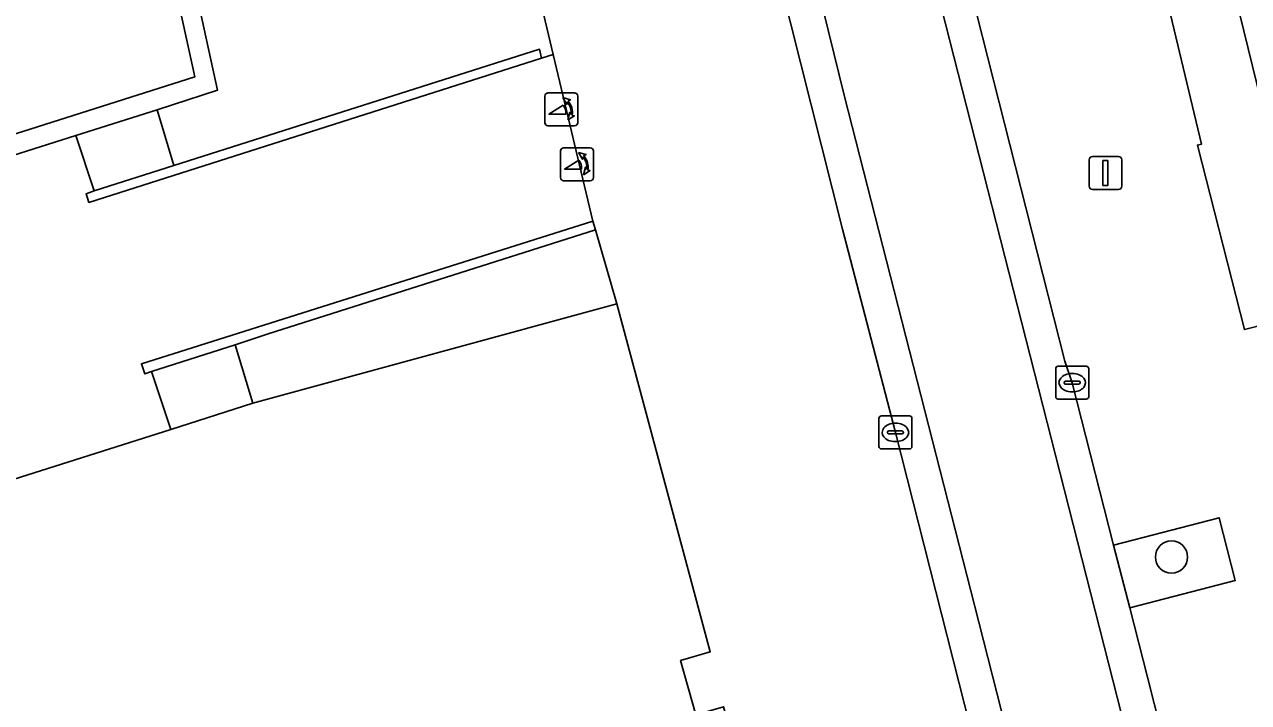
# Model space of a CAD drawing. Extents: x 161087 to 161926, y 382572 to 383873.
# Drawn here: x 161673.77 to 161710.88, y 382843.38 to 382863.94 of the extents above; entities that cross this region are included whole.
import ezdxf

# ---------------------------------------------------------------- set-up
doc = ezdxf.new("R2010")
doc.units = 0
for name, color, linetype in [('IMGEO_Boom', 7, 'Continuous'), ('IMGEO_Groenvoorziening', 7, 'Continuous'), ('IMGEO_Kolk', 7, 'Continuous'), ('IMGEO_Lichtmast', 7, 'Continuous'), ('IMGEO_Muur', 7, 'Continuous'), ('IMGEO_Pand', 7, 'Continuous'), ('IMGEO_Poller', 7, 'Continuous'), ('IMGEO_Rijbaan_lokaal_gesloten', 7, 'Continuous'), ('IMGEO_Rijbaan_lokaal_open', 7, 'Continuous'), ('IMGEO_Voetpad_op_trap', 7, 'Continuous'), ('IMGEO_Voetpad_open', 7, 'Continuous')]:
    doc.layers.add(name, color=color, linetype=linetype)

msp = doc.modelspace()

# ---------------------------------------------------------------- linework, layer by layer
at = {"layer": 'IMGEO_Boom'}
msp.add_circle((161708.548, 382847.788), 0.489, dxfattribs=at)
at = {"layer": 'IMGEO_Groenvoorziening'}
msp.add_lwpolyline([(161658.474, 382872.249), (161662.538, 382867.855), (161665.188, 382864.958), (161669.603, 382859.387), (161678.926, 382862.35), (161677.254, 382870.003), (161673.428, 382887.521)], dxfattribs=at)
msp.add_lwpolyline([(161706.789, 382848.149), (161707.282, 382846.251), (161710.479, 382847.074), (161709.996, 382848.98)], close=True, dxfattribs=at)
at = {"layer": 'IMGEO_Kolk'}
for p, q in [((161705.036, 382852.65), (161705.036, 382853.502)), ((161705.111, 382853.576), (161705.963, 382853.576)), ((161705.524, 382853.356), (161705.549, 382853.356)), ((161706.037, 382853.502), (161706.037, 382852.65)), ((161705.295, 382853.07), (161705.295, 382853.082)), ((161705.733, 382853.033), (161705.335, 382853.033)), ((161705.338, 382853.119), (161705.736, 382853.119)), ((161705.779, 382853.082), (161705.779, 382853.07)), ((161705.963, 382852.576), (161705.111, 382852.576)), ((161705.547, 382852.796), (161705.522, 382852.796)), ((161699.676, 382851.142), (161699.676, 382851.994)), ((161699.751, 382852.068), (161700.603, 382852.068)), ((161700.164, 382851.848), (161700.189, 382851.848)), ((161700.677, 382851.994), (161700.677, 382851.142)), ((161699.935, 382851.562), (161699.935, 382851.574)), ((161700.373, 382851.525), (161699.975, 382851.525)), ((161699.978, 382851.611), (161700.376, 382851.611)), ((161700.419, 382851.574), (161700.419, 382851.562)), ((161700.603, 382851.068), (161699.751, 382851.068)), ((161700.187, 382851.288), (161700.162, 382851.288))]:
    msp.add_line(p, q, dxfattribs=at)
for points in [[(161705.036, 382852.65), (161705.036, 382853.502)], [(161705.111, 382853.576), (161705.963, 382853.576)], [(161706.037, 382853.502), (161706.037, 382852.65)], [(161705.963, 382852.576), (161705.111, 382852.576)], [(161699.676, 382851.142), (161699.676, 382851.994)], [(161699.751, 382852.068), (161700.603, 382852.068)], [(161700.677, 382851.994), (161700.677, 382851.142)], [(161700.603, 382851.068), (161699.751, 382851.068)]]:
    msp.add_lwpolyline(points, dxfattribs=at)
for centre, radius, start, end in [((161705.113, 382853.5), 0.0765, 91.552, 178.448), ((161705.113, 382853.5), 0.0765, 91.552, 178.448), ((161705.961, 382853.5), 0.0765, 1.552, 88.448), ((161705.961, 382853.5), 0.0765, 1.552, 88.448), ((161705.335, 382853.079), 0.0403, 85.8775, 175.7526), ((161705.332, 382853.069), 0.0366, 178.938, 274.7102), ((161705.736, 382853.076), 0.043, 264.8664, 352.4533), ((161705.74, 382853.081), 0.0386, 1.7309, 96.639), ((161705.113, 382852.652), 0.0765, 181.552, 268.448), ((161705.113, 382852.652), 0.0765, 181.552, 268.448), ((161705.961, 382852.652), 0.0765, 271.552, 358.448), ((161705.961, 382852.652), 0.0765, 271.552, 358.448), ((161699.753, 382851.992), 0.0765, 91.552, 178.448), ((161699.753, 382851.992), 0.0765, 91.552, 178.448), ((161700.601, 382851.992), 0.0765, 1.552, 88.448), ((161700.601, 382851.992), 0.0765, 1.552, 88.448), ((161699.975, 382851.571), 0.0403, 85.8775, 175.7526), ((161699.972, 382851.561), 0.0366, 178.938, 274.7102), ((161700.376, 382851.568), 0.043, 264.8664, 352.4533), ((161700.38, 382851.573), 0.0386, 1.7309, 96.639), ((161699.753, 382851.144), 0.0765, 181.552, 268.448), ((161699.753, 382851.144), 0.0765, 181.552, 268.448), ((161700.601, 382851.144), 0.0765, 271.552, 358.448), ((161700.601, 382851.144), 0.0765, 271.552, 358.448)]:
    msp.add_arc(centre, radius, start, end, dxfattribs=at)
for centre, major_axis, ratio, start_param, end_param in [((161705.523, 382853.076), (-0.387, 0.002), 0.722429, 4.712389, 7.853982), ((161705.548, 382853.076), (-0.39, 0.002), 0.717154, 1.570796, 4.712389), ((161700.163, 382851.568), (-0.387, 0.002), 0.722429, 4.712389, 7.853982), ((161700.188, 382851.568), (-0.39, 0.002), 0.717154, 1.570796, 4.712389)]:
    msp.add_ellipse(centre, major_axis=major_axis, ratio=ratio, start_param=start_param, end_param=end_param, dxfattribs=at)
at = {"layer": 'IMGEO_Lichtmast'}
for p, q in [((161706.15, 382859.936), (161706.94, 382859.936)), ((161706.94, 382859.936), (161706.15, 382859.936)), ((161706.05, 382859.036), (161706.05, 382859.836)), ((161706.05, 382859.836), (161706.05, 382859.036)), ((161707.04, 382859.836), (161707.04, 382859.036)), ((161707.04, 382859.036), (161707.04, 382859.836)), ((161706.94, 382858.936), (161706.15, 382858.936)), ((161706.15, 382858.936), (161706.94, 382858.936))]:
    msp.add_line(p, q, dxfattribs=at)
msp.add_lwpolyline([(161706.47, 382859.811), (161706.62, 382859.811), (161706.62, 382859.061), (161706.47, 382859.061), (161706.47, 382859.811)], dxfattribs=at)
for centre, start, end in [((161706.15, 382859.836), 90, 180), ((161706.15, 382859.836), 90, 180), ((161706.94, 382859.836), 0, 90), ((161706.94, 382859.836), 360, 90), ((161706.15, 382859.036), 180, 270), ((161706.15, 382859.036), 180, 270), ((161706.94, 382859.036), 270, 0), ((161706.94, 382859.036), 270, 0)]:
    msp.add_arc(centre, 0.1, start, end, dxfattribs=at)
at = {"layer": 'IMGEO_Muur'}
for points in [[(161683.406, 382891.702), (161684.418, 382892.19), (161683.663, 382893.744), (161682.201, 382896.755), (161681.935, 382896.625), (161683.892, 382892.594), (161673.428, 382887.521), (161677.254, 382870.003), (161678.926, 382862.35), (161669.603, 382859.387), (161654.814, 382854.687), (161654.878, 382854.49), (161654.971, 382854.205), (161655.466, 382852.685), (161656.459, 382849.639), (161657.168, 382847.464), (161657.74, 382847.648), (161655.573, 382854.302), (161675.321, 382860.569), (161677.784, 382861.355), (161679.623, 382861.949), (161674.102, 382887.212)], [(161689.446, 382862.922), (161689.384, 382863.188), (161678.289, 382859.661), (161675.883, 382858.896), (161675.635, 382858.802), (161675.717, 382858.544)], [(161677.613, 382853.417), (161680.153, 382854.225), (161681.15, 382854.555), (161691.085, 382857.708), (161691.003, 382857.976), (161677.312, 382853.651), (161677.416, 382853.344)]]:
    msp.add_lwpolyline(points, close=True, dxfattribs=at)
at = {"layer": 'IMGEO_Pand'}
for points in [[(161713.332, 382892.892), (161709.261, 382889.479), (161705.26, 382886.107), (161712.831, 382855.212)], [(161637.768, 382813.613), (161680.177, 382826.756), (161679.882, 382827.712), (161680.61, 382827.931), (161686.642, 382829.778), (161686.999, 382829.887), (161697.829, 382833.205), (161694.964, 382843.246), (161694.128, 382843.001), (161693.662, 382844.646), (161694.563, 382844.914), (161691.725, 382855.466), (161680.693, 382852.454), (161678.2, 382851.661), (161670.734, 382849.286), (161669.995, 382851.601), (161657.74, 382847.648), (161657.168, 382847.464), (161653.832, 382846.388), (161653.681, 382846.339), (161644.343, 382843.408), (161648.514, 382830.587), (161648.877, 382829.471), (161633.434, 382824.448)]]:
    msp.add_lwpolyline(points, dxfattribs=at)
at = {"layer": 'IMGEO_Poller'}
for p, q in [((161689.545, 382861.768), (161689.545, 382860.961)), ((161689.545, 382861.768), (161689.545, 382860.961)), ((161690.447, 382861.863), (161689.639, 382861.863)), ((161690.447, 382861.863), (161689.639, 382861.863)), ((161690.541, 382860.961), (161690.541, 382861.768)), ((161690.541, 382860.961), (161690.541, 382861.768)), ((161689.639, 382860.866), (161690.447, 382860.866)), ((161689.639, 382860.866), (161690.447, 382860.866)), ((161690.02, 382860.104), (161690.02, 382859.297)), ((161690.02, 382860.104), (161690.02, 382859.297)), ((161690.922, 382860.199), (161690.114, 382860.199)), ((161690.922, 382860.199), (161690.114, 382860.199)), ((161691.016, 382859.297), (161691.016, 382860.104)), ((161691.016, 382859.297), (161691.016, 382860.104)), ((161690.114, 382859.202), (161690.922, 382859.202)), ((161690.114, 382859.202), (161690.922, 382859.202))]:
    msp.add_line(p, q, dxfattribs=at)
for points in [[(161690.18, 382861.219), (161689.667, 382861.219), (161690.097, 382861.494)], [(161690.224, 382861.592), (161690.212, 382861.519), (161690.087, 382861.724)], [(161690.087, 382861.724), (161690.318, 382861.658), (161690.247, 382861.626)], [(161690.24, 382861.047), (161690.306, 382861.278), (161690.336, 382861.21)], [(161690.372, 382861.183), (161690.444, 382861.172), (161690.24, 382861.047)], [(161690.699, 382859.928), (161690.687, 382859.855), (161690.562, 382860.06)], [(161690.562, 382860.06), (161690.793, 382859.994), (161690.722, 382859.962)], [(161690.655, 382859.555), (161690.142, 382859.555), (161690.572, 382859.83)], [(161690.715, 382859.383), (161690.781, 382859.614), (161690.811, 382859.546)], [(161690.847, 382859.519), (161690.919, 382859.508), (161690.715, 382859.383)]]:
    msp.add_lwpolyline(points, dxfattribs=at)
for centre, radius, start, end in [((161689.639, 382861.768), 0.0946, 90, 180), ((161689.639, 382861.768), 0.0946, 90, 180), ((161690.447, 382861.768), 0.0946, 0, 90), ((161690.447, 382861.768), 0.0946, 0, 90), ((161689.852, 382861.269), 0.332, 351.3247, 42.4854), ((161689.866, 382861.279), 0.476, 351.7527, 41.1691), ((161689.866, 382861.279), 0.516, 349.3569, 42.2912), ((161689.639, 382860.961), 0.0946, 180, 270), ((161689.639, 382860.961), 0.0946, 180, 270), ((161690.447, 382860.961), 0.0946, 270, 0), ((161690.447, 382860.961), 0.0946, 270, 0), ((161690.114, 382860.104), 0.0946, 90, 180), ((161690.114, 382860.104), 0.0946, 90, 180), ((161690.341, 382859.615), 0.476, 351.7527, 41.1691), ((161690.341, 382859.615), 0.516, 349.3569, 42.2912), ((161690.922, 382860.104), 0.0946, 0, 90), ((161690.922, 382860.104), 0.0946, 0, 90), ((161690.327, 382859.605), 0.332, 351.3247, 42.4854), ((161690.114, 382859.297), 0.0946, 180, 270), ((161690.114, 382859.297), 0.0946, 180, 270), ((161690.922, 382859.297), 0.0946, 270, 0), ((161690.922, 382859.297), 0.0946, 270, 0)]:
    msp.add_arc(centre, radius, start, end, dxfattribs=at)
at = {"layer": 'IMGEO_Rijbaan_lokaal_gesloten'}
msp.add_lwpolyline([(161695.87, 382872.975), (161698.627, 382861.752), (161702.574, 382846.327), (161706.644, 382830.329), (161710.392, 382816.221), (161713.528, 382817.435), (161712.687, 382820.916), (161709.044, 382835.129), (161705.035, 382850.873), (161701.175, 382865.991)], dxfattribs=at)
at = {"layer": 'IMGEO_Rijbaan_lokaal_open'}
for points in [[(161681.96, 382885.919), (161683.961, 382886.351), (161684.559, 382886.48), (161683.406, 382891.702), (161674.102, 382887.212), (161679.623, 382861.949), (161677.784, 382861.355), (161678.289, 382859.661), (161689.384, 382863.188), (161689.446, 382862.922), (161689.801, 382863.028), (161688.937, 382866.657), (161688.305, 382866.503), (161685.885, 382865.984)], [(161698.621, 382876.523), (161701.175, 382865.991), (161705.035, 382850.873), (161709.044, 382835.129), (161712.687, 382820.916), (161713.528, 382817.435), (161710.392, 382816.221), (161706.644, 382830.329), (161702.574, 382846.327), (161698.627, 382861.752), (161695.87, 382872.975)], [(161713.496, 382821.957), (161712.459, 382826.04), (161708.849, 382840.073), (161707.818, 382844.148), (161707.282, 382846.251), (161706.789, 382848.149), (161705.537, 382853.076), (161705.31, 382853.731), (161702.647, 382864.239), (161702.602, 382864.425), (161702.131, 382866.389), (161701.718, 382868.081), (161700.307, 382874.093)], [(161694.662, 382873.552), (161696.356, 382866.524), (161698.571, 382857.733), (161700.177, 382851.568), (161703.497, 382838.496), (161704.4, 382835.052), (161704.901, 382833.128), (161707.086, 382824.502), (161708.131, 382820.483), (161708.762, 382817.931), (161709.334, 382815.58)]]:
    msp.add_lwpolyline(points, dxfattribs=at)
msp.add_lwpolyline([(161675.883, 382858.896), (161675.321, 382860.569), (161655.573, 382854.302), (161657.74, 382847.648), (161669.995, 382851.601), (161670.734, 382849.286), (161678.2, 382851.661), (161677.613, 382853.417), (161677.416, 382853.344), (161677.312, 382853.651), (161691.003, 382857.976), (161689.801, 382863.028), (161689.446, 382862.922), (161675.717, 382858.544), (161675.635, 382858.802)], close=True, dxfattribs=at)
at = {"layer": 'IMGEO_Voetpad_op_trap'}
for points in [[(161677.784, 382861.355), (161675.321, 382860.569), (161675.883, 382858.896), (161678.289, 382859.661)], [(161680.153, 382854.225), (161677.613, 382853.417), (161678.2, 382851.661), (161680.693, 382852.454)]]:
    msp.add_lwpolyline(points, close=True, dxfattribs=at)
at = {"layer": 'IMGEO_Voetpad_open'}
for points in [[(161705.26, 382886.107), (161702.953, 382885.472), (161704.348, 382880.023), (161704.735, 382880.112), (161705.887, 382875.455), (161705.5, 382875.366), (161708.232, 382864.738), (161708.41, 382864.716), (161709.46, 382860.311), (161709.336, 382860.282), (161710.758, 382854.688), (161712.831, 382855.212)], [(161691.725, 382855.466), (161691.085, 382857.708), (161681.15, 382854.555), (161680.153, 382854.225), (161680.693, 382852.454)]]:
    msp.add_lwpolyline(points, close=True, dxfattribs=at)
for points in [[(161700.307, 382874.093), (161701.718, 382868.081), (161702.131, 382866.389), (161705.449, 382867.212), (161705.935, 382865.251), (161702.602, 382864.425), (161702.647, 382864.239), (161705.31, 382853.731), (161705.537, 382853.076), (161706.789, 382848.149), (161709.996, 382848.98), (161710.479, 382847.074), (161707.282, 382846.251), (161707.818, 382844.148), (161708.849, 382840.073), (161712.459, 382826.04), (161713.496, 382821.957)], [(161689.676, 382867.832), (161688.728, 382867.603), (161688.937, 382866.657), (161689.801, 382863.028), (161691.003, 382857.976), (161691.085, 382857.708), (161691.725, 382855.466), (161694.563, 382844.914), (161693.662, 382844.646), (161694.128, 382843.001), (161694.964, 382843.246), (161697.829, 382833.205), (161701.984, 382818.641), (161708.131, 382820.483), (161707.086, 382824.502), (161704.901, 382833.128), (161702.763, 382832.593), (161702.243, 382834.521), (161704.4, 382835.052), (161703.497, 382838.496), (161700.177, 382851.568), (161698.571, 382857.733), (161696.356, 382866.524)], [(161717.159, 382835.65), (161714.877, 382846.863), (161713.007, 382854.492), (161712.831, 382855.212), (161710.758, 382854.688), (161709.336, 382860.282), (161709.46, 382860.311), (161708.41, 382864.716)]]:
    msp.add_lwpolyline(points, dxfattribs=at)

doc.saveas('drawing.dxf')
